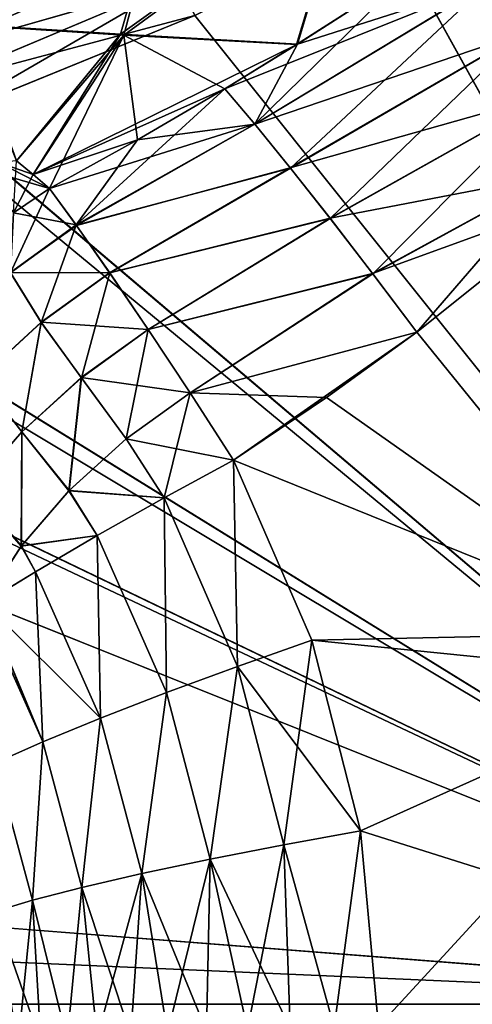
# Model space of a CAD drawing. Header units: metres. Extents: x -109 to 109, y -63 to 140.
# Tile 437 of 480: x 63.44 to 66.79, y 58.75 to 66.05. Entities that reach past the tile are written whole.
import ezdxf

# ---------------------------------------------------------------- set-up
doc = ezdxf.new("R2010")
doc.units = ezdxf.units.M
doc.layers.add('solid_502308_SW0001', color=7, linetype='CONTINUOUS')

msp = doc.modelspace()

# ---------------------------------------------------------------- linework, layer by layer
at = {"layer": 'solid_502308_SW0001'}
for points in [[(67.605591, 67.633011, 17.06399), (66.138977, 66.782257, 17.10187), (70.599335, 58.754673, 17.727995)], [(66.139587, 66.782593, -17.101849), (67.606758, 67.633728, -17.063969), (70.599335, 58.754677, -17.727993)], [(63.407124, 67.313751, 8.879558), (64.558777, 67.22982, 10.381018), (63.006371, 66.014503, 9.972323)], [(63.055695, 66.005959, -10.045887), (64.553612, 67.226028, -10.379041), (63.403049, 67.310616, -8.877408)], [(64.558777, 67.22982, 10.381018), (64.185684, 65.939362, 11.400215), (63.006371, 66.014503, 9.972323)], [(63.055695, 66.005959, -10.045887), (64.210625, 65.932968, -11.433287), (64.553612, 67.226028, -10.379041)], [(64.558777, 67.22982, 10.381018), (65.88353, 67.154266, 11.735673), (64.185684, 65.939362, 11.400215)], [(64.210625, 65.932968, -11.433287), (65.877274, 67.149818, -11.734106), (64.553612, 67.226028, -10.379041)], [(65.88353, 67.154266, 11.735673), (65.497215, 65.866417, 12.680298), (64.185684, 65.939362, 11.400215)], [(64.210625, 65.932968, -11.433287), (65.489922, 65.861855, -12.679441), (65.877274, 67.149818, -11.734106)], [(65.489922, 65.861855, -12.679441), (66.335472, 66.403862, -12.782666), (65.877274, 67.149818, -11.734106)], [(65.88353, 67.154266, 11.735673), (66.335472, 66.403862, 12.782666), (65.497215, 65.866417, 12.680298)], [(62.616737, 65.979485, -16.914545), (62.554207, 66.14077, -16.717747), (64.402153, 66.764687, -16.792643)], [(64.402153, 66.764687, 16.792645), (62.557922, 66.141914, 16.717838), (62.620483, 65.980644, 16.914557)], [(62.616737, 65.979485, -16.914545), (64.402153, 66.764687, -16.792643), (64.502304, 66.565498, -16.973875)], [(64.502296, 66.565498, 16.973877), (64.402153, 66.764687, 16.792645), (62.620483, 65.980644, 16.914557)], [(66.139587, 66.782593, -17.101849), (70.599335, 58.754677, -17.727993), (64.735893, 66.078468, -17.15484)], [(66.138977, 66.782257, 17.10187), (64.735893, 66.078468, 17.15484), (70.599335, 58.754673, 17.727995)], [(62.69083, 65.781334, -17.069145), (62.616737, 65.979485, -16.914545), (64.502304, 66.565498, -16.973875)], [(64.502296, 66.565498, 16.973877), (62.620483, 65.980644, 16.914557), (62.694603, 65.782539, 17.06909)], [(62.69083, 65.781334, -17.069145), (64.502304, 66.565498, -16.973875), (64.615837, 66.332039, -17.096983)], [(64.615837, 66.332039, 17.096985), (64.502296, 66.565498, 16.973877), (62.694603, 65.782539, 17.06909)], [(66.335472, 66.403862, 12.782666), (66.907433, 66.315063, 13.203145), (65.181099, 65.271645, 13.045791)], [(65.497215, 65.866417, 12.680298), (66.335472, 66.403862, 12.782666), (65.181099, 65.271645, 13.045791)], [(66.9077, 66.316734, -13.202221), (66.335472, 66.403862, -12.782666), (65.489922, 65.861855, -12.679441)], [(62.772945, 65.555771, -17.174177), (62.69083, 65.781334, -17.069145), (64.615837, 66.332039, -17.096983)], [(64.615837, 66.332039, 17.096985), (62.694603, 65.782539, 17.06909), (62.776749, 65.557037, 17.174076)], [(62.772945, 65.555771, -17.174177), (64.615837, 66.332039, -17.096983), (64.735893, 66.078468, -17.15484)], [(64.615837, 66.332039, 17.096985), (62.776749, 65.557037, 17.174076), (62.860928, 65.314186, 17.224571)], [(64.615837, 66.332039, 17.096985), (62.860928, 65.314186, 17.224571), (64.735893, 66.078468, 17.15484)], [(66.9077, 66.316734, -13.202221), (65.489922, 65.861855, -12.679441), (64.958244, 65.535263, -12.618822)], [(66.9077, 66.316734, -13.202221), (64.958244, 65.535263, -12.618822), (65.180367, 65.27253, -13.044608)], [(67.164764, 65.946312, -13.502967), (66.9077, 66.316734, -13.202221), (65.180367, 65.27253, -13.044608)], [(66.907433, 66.315063, 13.203145), (65.444458, 64.947639, 13.403245), (65.181099, 65.271645, 13.045791)], [(67.16423, 65.944321, 13.503663), (65.444458, 64.947639, 13.403245), (66.907433, 66.315063, 13.203145)], [(62.772945, 65.555771, -17.174177), (64.735893, 66.078468, -17.15484), (62.857143, 65.312866, -17.224689)], [(62.857143, 65.312866, -17.224689), (64.735893, 66.078468, -17.15484), (70.599335, 58.754677, -17.727993)], [(70.599335, 58.754673, 17.727995), (64.735893, 66.078468, 17.15484), (62.860928, 65.314186, 17.224571)], [(64.185684, 65.939362, 11.400215), (63.414642, 65.000122, 11.915957), (63.006371, 66.014503, 9.972323)], [(63.414665, 65.000092, -11.915935), (64.210625, 65.932968, -11.433287), (63.055695, 66.005959, -10.045887)], [(64.185684, 65.939362, 11.400215), (63.537144, 64.899261, 12.195024), (63.414642, 65.000122, 11.915957)], [(63.414665, 65.000092, -11.915935), (63.537144, 64.899261, -12.195024), (64.210625, 65.932968, -11.433287)], [(64.185684, 65.939362, 11.400215), (65.497215, 65.866417, 12.680298), (63.537144, 64.899261, 12.195024)], [(63.537144, 64.899261, -12.195024), (63.658283, 64.797073, -12.471949), (64.210625, 65.932968, -11.433287)], [(63.658283, 64.797073, -12.471949), (64.310753, 65.156166, -12.546318), (64.210625, 65.932968, -11.433287)], [(64.958244, 65.535263, -12.618822), (65.489922, 65.861855, -12.679441), (64.210625, 65.932968, -11.433287)], [(64.310753, 65.156166, -12.546318), (64.958244, 65.535263, -12.618822), (64.210625, 65.932968, -11.433287)], [(67.164764, 65.946312, -13.502967), (65.180367, 65.27253, -13.044608), (65.443619, 64.948692, -13.40229)], [(67.164764, 65.946312, -13.502967), (65.443619, 64.948692, -13.40229), (67.376991, 65.49556, -13.717106)], [(67.16423, 65.944321, 13.503663), (65.739281, 64.574387, 13.67869), (65.444458, 64.947639, 13.403245)], [(67.37587, 65.493111, 13.717578), (65.739281, 64.574387, 13.67869), (67.16423, 65.944321, 13.503663)], [(65.497215, 65.866417, 12.680298), (64.95826, 65.535271, 12.618823), (63.537144, 64.899261, 12.195024)], [(65.497215, 65.866417, 12.680298), (65.181099, 65.271645, 13.045791), (64.95826, 65.535271, 12.618823)], [(64.310753, 65.156166, 12.546318), (63.537144, 64.899261, 12.195024), (64.95826, 65.535271, 12.618823)], [(63.856632, 64.526291, -12.962902), (64.958244, 65.535263, -12.618822), (64.310753, 65.156166, -12.546318)], [(65.180367, 65.27253, -13.044608), (64.958244, 65.535263, -12.618822), (63.856632, 64.526291, -12.962902)], [(64.310753, 65.156166, 12.546318), (64.95826, 65.535271, 12.618823), (65.181099, 65.271645, 13.045791)], [(67.376991, 65.49556, -13.717106), (65.443619, 64.948692, -13.40229), (65.738358, 64.575569, -13.677997)], [(67.376991, 65.49556, -13.717106), (65.738358, 64.575569, -13.677997), (67.384727, 64.892967, -13.84762)], [(67.37587, 65.493111, 13.717578), (66.055664, 64.164406, 13.86288), (65.739281, 64.574387, 13.67869)], [(67.381973, 64.889549, 13.847936), (66.055664, 64.164406, 13.86288), (67.37587, 65.493111, 13.717578)], [(60.902245, 64.737602, -17.275644), (62.711792, 65.262512, -17.229202), (70.599335, 58.754677, -17.727993)], [(70.599335, 58.754673, 17.727995), (62.711781, 65.262505, 17.229202), (60.906128, 64.738533, 17.275562)], [(70.599335, 58.754673, 17.727995), (62.860928, 65.314186, 17.224571), (62.711781, 65.262505, 17.229202)], [(62.711792, 65.262512, -17.229202), (62.857143, 65.312866, -17.224689), (70.599335, 58.754677, -17.727993)], [(65.181099, 65.271645, 13.045791), (63.857307, 64.525345, 12.964288), (63.658283, 64.797073, 12.471949)], [(64.310753, 65.156166, 12.546318), (65.181099, 65.271645, 13.045791), (63.658283, 64.797073, 12.471949)], [(65.180367, 65.27253, -13.044608), (63.856632, 64.526291, -12.962902), (63.859108, 64.522827, -12.967962)], [(65.181099, 65.271645, 13.045791), (65.444458, 64.947639, 13.403245), (63.857307, 64.525345, 12.964288)], [(65.443619, 64.948692, -13.40229), (65.180367, 65.27253, -13.044608), (63.859108, 64.522827, -12.967962)], [(64.310753, 65.156166, 12.546318), (63.658283, 64.797073, 12.471949), (63.537144, 64.899261, 12.195024)], [(63.856632, 64.526291, -12.962902), (64.310753, 65.156166, -12.546318), (63.658283, 64.797073, -12.471949)], [(63.157921, 64.942825, -11.721998), (63.658283, 64.797073, -12.471949), (63.280273, 64.988014, -11.792813)], [(63.280273, 64.988014, -11.792813), (63.537144, 64.899261, -12.195024), (63.414665, 65.000092, -11.915935)], [(63.280273, 64.988014, -11.792813), (63.658283, 64.797073, -12.471949), (63.537144, 64.899261, -12.195024)], [(63.537144, 64.899261, 12.195024), (63.391235, 64.616631, 12.464935), (63.414642, 65.000122, 11.915957)], [(63.157921, 64.942825, -11.721998), (63.391235, 64.616631, -12.464935), (63.658283, 64.797073, -12.471949)], [(63.537144, 64.899261, 12.195024), (63.658283, 64.797073, 12.471949), (63.391235, 64.616631, 12.464935)], [(65.444458, 64.947639, 13.403245), (64.1054, 64.171005, 13.384562), (63.857307, 64.525345, 12.964288)], [(65.443619, 64.948692, -13.40229), (63.859108, 64.522827, -12.967962), (64.104591, 64.172173, -13.383437)], [(65.738358, 64.575569, -13.677997), (65.443619, 64.948692, -13.40229), (64.104591, 64.172173, -13.383437)], [(65.444458, 64.947639, 13.403245), (65.739281, 64.574387, 13.67869), (64.1054, 64.171005, 13.384562)], [(67.384727, 64.892967, -13.84762), (65.738358, 64.575569, -13.677997), (66.054695, 64.165672, -13.862472)], [(67.384727, 64.892967, -13.84762), (66.054695, 64.165672, -13.862472), (67.652504, 64.74749, -13.876113)], [(67.381973, 64.889549, 13.847936), (66.381676, 63.733219, 13.949485), (66.055664, 64.164406, 13.86288)], [(67.381973, 64.889549, 13.847936), (67.652504, 64.74749, 13.876113), (66.381676, 63.733219, 13.949485)], [(63.368725, 64.172485, 12.9369), (63.391235, 64.616631, 12.464935), (63.658283, 64.797073, 12.471949)], [(63.368725, 64.172485, 12.9369), (63.658283, 64.797073, 12.471949), (63.857307, 64.525345, 12.964288)], [(63.391235, 64.616631, -12.464935), (63.856632, 64.526291, -12.962902), (63.658283, 64.797073, -12.471949)], [(58.894814, 64.375114, -17.307079), (60.689388, 64.688103, -17.279968), (70.599335, 58.754677, -17.727993)], [(70.599335, 58.754673, 17.727995), (60.689392, 64.688103, 17.279968), (58.898769, 64.375595, 17.307037)], [(60.689388, 64.688103, -17.279968), (60.902245, 64.737602, -17.275644), (70.599335, 58.754677, -17.727993)], [(70.599335, 58.754673, 17.727995), (60.906128, 64.738533, 17.275562), (60.689392, 64.688103, 17.279968)], [(66.054695, 64.165672, -13.862472), (66.381676, 63.733219, -13.949485), (67.652504, 64.74749, -13.876113)], [(66.381676, 63.733219, 13.949485), (67.652504, 64.74749, 13.876113), (68.188118, 61.506439, 14.127914)], [(67.652504, 64.74749, -13.876113), (66.381676, 63.733219, -13.949485), (68.188118, 61.506439, -14.127914)], [(63.391235, 64.616631, -12.464935), (63.368793, 64.174034, -12.935634), (63.856632, 64.526291, -12.962902)], [(65.738358, 64.575569, -13.677997), (64.104591, 64.172173, -13.383437), (64.389709, 63.752243, -13.709166)], [(65.739281, 64.574387, 13.67869), (64.39061, 63.7509, 13.709985), (64.1054, 64.171005, 13.384562)], [(66.054695, 64.165672, -13.862472), (65.738358, 64.575569, -13.677997), (64.389709, 63.752243, -13.709166)], [(65.739281, 64.574387, 13.67869), (66.055664, 64.164406, 13.86288), (64.39061, 63.7509, 13.709985)], [(63.368725, 64.172485, 12.9369), (63.857307, 64.525345, 12.964288), (63.596752, 63.803719, 13.356121)], [(63.859108, 64.522827, -12.967962), (63.856632, 64.526291, -12.962902), (63.368793, 64.174034, -12.935634)], [(63.859108, 64.522827, -12.967962), (63.368793, 64.174034, -12.935634), (64.104591, 64.172173, -13.383437)], [(63.596752, 63.803719, 13.356121), (63.857307, 64.525345, 12.964288), (64.1054, 64.171005, 13.384562)], [(70.599335, 58.754673, 17.727995), (58.729671, 64.355766, 17.308743), (56.862793, 64.249435, 17.317856)], [(56.862793, 64.249435, -17.317856), (58.729668, 64.355766, -17.308743), (70.599335, 58.754677, -17.727993)], [(58.729668, 64.355766, -17.308743), (58.894814, 64.375114, -17.307079), (70.599335, 58.754677, -17.727993)], [(70.599335, 58.754673, 17.727995), (58.898769, 64.375595, 17.307037), (58.729671, 64.355766, 17.308743)], [(-70.59935, 58.754658, -17.727995), (-56.862793, 64.249428, -17.317856), (70.599335, 58.754677, -17.727993)], [(-70.599335, 58.754673, 17.727995), (70.599335, 58.754673, 17.727995), (56.862793, 64.249435, 17.317856)], [(-56.862793, 64.249428, -17.317856), (0.000001, 64.249428, -17.317856), (70.599335, 58.754677, -17.727993)], [(0.000001, 64.249428, -17.317856), (56.862793, 64.249435, -17.317856), (70.599335, 58.754677, -17.727993)], [(63.368793, 64.174034, -12.935634), (63.144844, 63.391891, -13.216952), (63.596355, 63.805214, -13.355062)], [(63.368725, 64.172485, 12.9369), (63.596752, 63.803719, 13.356121), (63.144943, 63.390011, 13.217772)], [(63.368793, 64.174034, -12.935634), (63.596355, 63.805214, -13.355062), (64.104591, 64.172173, -13.383437)], [(64.104591, 64.172173, -13.383437), (63.596355, 63.805214, -13.355062), (64.389709, 63.752243, -13.709166)], [(63.596752, 63.803719, 13.356121), (64.1054, 64.171005, 13.384562), (63.89576, 63.394798, 13.683898)], [(63.89576, 63.394798, 13.683898), (64.1054, 64.171005, 13.384562), (64.39061, 63.7509, 13.709985)], [(66.054695, 64.165672, -13.862472), (64.389709, 63.752243, -13.709166), (64.700462, 63.283466, -13.926924)], [(66.055664, 64.164406, 13.86288), (64.701416, 63.282009, 13.927404), (64.39061, 63.7509, 13.709985)], [(66.054695, 64.165672, -13.862472), (64.700462, 63.283466, -13.926924), (66.381676, 63.733219, -13.949485)], [(66.055664, 64.164406, 13.86288), (66.381676, 63.733219, 13.949485), (64.701416, 63.282009, 13.927404)], [(63.596355, 63.805214, -13.355062), (63.144844, 63.391891, -13.216952), (63.45229, 62.994957, -13.552814)], [(63.144943, 63.390011, 13.217772), (63.596752, 63.803719, 13.356121), (63.453979, 62.994411, 13.553967)], [(63.596355, 63.805214, -13.355062), (63.45229, 62.994957, -13.552814), (63.894409, 63.395779, -13.683006)], [(63.596752, 63.803719, 13.356121), (63.89576, 63.394798, 13.683898), (63.453979, 62.994411, 13.553967)], [(63.596355, 63.805214, -13.355062), (63.894409, 63.395779, -13.683006), (64.389709, 63.752243, -13.709166)], [(64.389709, 63.752243, -13.709166), (63.894409, 63.395779, -13.683006), (64.700462, 63.283466, -13.926924)], [(63.89576, 63.394798, 13.683898), (64.39061, 63.7509, 13.709985), (64.228073, 62.941521, 13.90263)], [(64.228073, 62.941521, 13.90263), (64.39061, 63.7509, 13.709985), (64.701416, 63.282009, 13.927404)], [(64.700462, 63.283466, -13.926924), (65.023888, 62.785259, -14.027874), (66.381676, 63.733219, -13.949485)], [(65.711594, 63.247486, 13.990102), (64.701416, 63.282009, 13.927404), (66.381676, 63.733219, 13.949485)], [(66.381676, 63.733219, -13.949485), (65.023888, 62.785259, -14.027874), (65.711594, 63.247486, -13.990102)], [(65.711594, 63.247486, 13.990102), (66.381676, 63.733219, 13.949485), (68.188118, 61.506439, 14.127914)], [(68.188118, 61.506439, -14.127914), (66.381676, 63.733219, -13.949485), (65.711594, 63.247486, -13.990102)], [(63.144844, 63.391891, -13.216952), (63.081863, 62.566559, -13.324039), (63.45229, 62.994957, -13.552814)], [(63.144943, 63.390011, 13.217772), (63.453979, 62.994411, 13.553967), (63.083729, 62.566463, 13.325624)], [(63.894409, 63.395779, -13.683006), (63.45229, 62.994957, -13.552814), (63.802616, 62.558563, -13.777705)], [(63.453979, 62.994411, 13.553967), (63.89576, 63.394798, 13.683898), (63.805241, 62.558769, 13.778872)], [(63.894409, 63.395779, -13.683006), (63.802616, 62.558563, -13.777705), (64.226166, 62.942219, -13.902001)], [(63.89576, 63.394798, 13.683898), (64.228073, 62.941521, 13.90263), (63.805241, 62.558769, 13.778872)], [(63.894409, 63.395779, -13.683006), (64.226166, 62.942219, -13.902001), (64.700462, 63.283466, -13.926924)], [(64.700462, 63.283466, -13.926924), (64.226166, 62.942219, -13.902001), (65.023888, 62.785259, -14.027874)], [(64.228073, 62.941521, 13.90263), (64.701416, 63.282009, 13.927404), (64.508827, 62.505165, 13.992805)], [(64.701416, 63.282009, 13.927404), (65.023888, 62.785259, 14.027874), (64.508827, 62.505165, 13.992805)], [(65.711594, 63.247486, 13.990102), (65.023888, 62.785259, 14.027874), (64.701416, 63.282009, 13.927404)], [(65.711594, 63.247486, 13.990102), (68.188118, 61.506439, 14.127914), (65.023888, 62.785259, 14.027874)], [(68.188118, 61.506439, -14.127914), (65.711594, 63.247486, -13.990102), (65.023888, 62.785259, -14.027874)], [(63.45229, 62.994957, -13.552814), (63.081863, 62.566559, -13.324039), (63.447468, 62.148487, -13.559214)], [(63.083729, 62.566463, 13.325624), (63.453979, 62.994411, 13.553967), (63.45047, 62.149639, 13.561269)], [(63.45229, 62.994957, -13.552814), (63.447468, 62.148487, -13.559214), (63.802616, 62.558563, -13.777705)], [(63.453979, 62.994411, 13.553967), (63.805241, 62.558769, 13.778872), (63.45047, 62.149639, 13.561269)], [(64.226166, 62.942219, -13.902001), (63.802616, 62.558563, -13.777705), (64.508827, 62.505165, -13.992805)], [(63.805241, 62.558769, 13.778872), (64.228073, 62.941521, 13.90263), (64.508827, 62.505165, 13.992805)], [(64.226166, 62.942219, -13.902001), (64.508827, 62.505165, -13.992805), (65.023888, 62.785259, -14.027874)], [(64.508827, 62.505165, 13.992805), (65.023888, 62.785259, 14.027874), (65.053596, 61.257477, 14.089733)], [(65.053596, 61.257477, -14.089733), (65.023888, 62.785259, -14.027874), (64.508827, 62.505165, -13.992805)], [(65.023888, 62.785259, 14.027874), (68.188118, 61.506439, 14.127914), (65.602783, 61.450859, 14.132114)], [(65.023888, 62.785259, 14.027874), (65.602783, 61.450859, 14.132114), (65.053596, 61.257477, 14.089733)], [(65.602783, 61.450859, -14.132114), (68.188118, 61.506439, -14.127914), (65.023888, 62.785259, -14.027874)], [(65.053596, 61.257477, -14.089733), (65.602783, 61.450859, -14.132114), (65.023888, 62.785259, -14.027874)], [(63.081863, 62.566559, -13.324039), (63.175858, 61.727856, -13.25547), (63.447468, 62.148487, -13.559214)], [(63.083729, 62.566463, 13.325624), (63.45047, 62.149639, 13.561269), (63.178875, 61.729736, 13.258673)], [(63.802616, 62.558563, -13.777705), (63.447468, 62.148487, -13.559214), (64.012802, 62.226036, -13.84415)], [(63.45047, 62.149639, 13.561269), (63.805241, 62.558769, 13.778872), (64.012802, 62.226036, 13.84415)], [(63.802616, 62.558563, -13.777705), (64.012802, 62.226036, -13.84415), (64.508827, 62.505165, -13.992805)], [(63.805241, 62.558769, 13.778872), (64.508827, 62.505165, 13.992805), (64.012802, 62.226036, 13.84415)], [(64.012802, 62.226036, 13.84415), (64.508827, 62.505165, 13.992805), (64.525215, 61.062778, 13.935678)], [(64.525215, 61.062778, -13.935678), (64.508827, 62.505165, -13.992805), (64.012802, 62.226036, -13.84415)], [(64.508827, 62.505165, 13.992805), (65.053596, 61.257477, 14.089733), (64.525215, 61.062778, 13.935678)], [(64.525215, 61.062778, -13.935678), (65.053596, 61.257477, -14.089733), (64.508827, 62.505165, -13.992805)], [(63.447468, 62.148487, -13.559214), (63.554497, 61.958549, -13.586782), (64.012802, 62.226036, -13.84415)], [(63.45047, 62.149639, 13.561269), (64.012802, 62.226036, 13.84415), (63.554497, 61.958549, 13.586782)], [(63.554497, 61.958549, 13.586782), (64.012802, 62.226036, 13.84415), (64.037643, 60.874233, 13.675775)], [(64.037643, 60.874233, -13.675775), (64.012802, 62.226036, -13.84415), (63.554497, 61.958549, -13.586782)], [(64.012802, 62.226036, 13.84415), (64.525215, 61.062778, 13.935678), (64.037643, 60.874233, 13.675775)], [(64.037643, 60.874233, -13.675775), (64.525215, 61.062778, -13.935678), (64.012802, 62.226036, -13.84415)], [(63.447468, 62.148487, -13.559214), (63.175858, 61.727856, -13.25547), (63.554497, 61.958549, -13.586782)], [(63.45047, 62.149639, 13.561269), (63.554497, 61.958549, 13.586782), (63.178875, 61.729736, 13.258673)], [(64.037643, 60.874233, -13.675775), (63.554497, 61.958549, -13.586782), (63.175858, 61.727856, -13.25547)], [(63.178875, 61.729736, 13.258673), (63.554497, 61.958549, 13.586782), (63.609344, 60.698975, 13.319863)], [(63.554497, 61.958549, 13.586782), (64.037643, 60.874233, 13.675775), (63.609344, 60.698975, 13.319863)], [(63.153114, 61.713657, 13.231), (63.178875, 61.729736, 13.258673), (63.609344, 60.698975, 13.319863)], [(63.609344, 60.698975, -13.319863), (63.175858, 61.727856, -13.25547), (63.153114, 61.713657, -13.231)], [(63.153114, 61.713657, 13.231), (63.609344, 60.698975, 13.319863), (63.256538, 60.54364, 12.881424)], [(63.256538, 60.54364, -12.881424), (63.609344, 60.698975, -13.319863), (63.153114, 61.713657, -13.231)], [(63.609344, 60.698975, -13.319863), (64.037643, 60.874233, -13.675775), (63.175858, 61.727856, -13.25547)], [(65.602783, 61.450859, 14.132114), (68.188118, 61.506439, 14.127914), (68.466461, 61.163574, 14.153624)], [(65.602783, 61.450859, -14.132114), (68.466461, 61.163574, -14.153624), (68.188118, 61.506439, -14.127914)], [(65.395996, 59.935841, 14.185803), (65.053596, 61.257477, 14.089733), (65.602783, 61.450859, 14.132114)], [(65.053596, 61.257477, -14.089733), (65.963799, 60.038624, -14.23467), (65.602783, 61.450859, -14.132114)], [(65.963799, 60.038624, 14.23467), (65.395996, 59.935841, 14.185803), (65.602783, 61.450859, 14.132114)], [(65.963799, 60.038624, 14.23467), (65.602783, 61.450859, 14.132114), (68.466461, 61.163574, 14.153624)], [(65.602783, 61.450859, -14.132114), (65.963799, 60.038624, -14.23467), (68.466461, 61.163574, -14.153624)], [(64.849312, 59.829212, 14.027237), (64.525215, 61.062778, 13.935678), (65.053596, 61.257477, 14.089733)], [(64.849312, 59.829212, -14.027237), (65.053596, 61.257477, -14.089733), (64.525215, 61.062778, -13.935678)], [(65.395996, 59.935841, 14.185803), (64.849312, 59.829212, 14.027237), (65.053596, 61.257477, 14.089733)], [(64.849312, 59.829212, -14.027237), (65.395996, 59.935841, -14.185803), (65.053596, 61.257477, -14.089733)], [(65.395996, 59.935841, -14.185803), (65.963799, 60.038624, -14.23467), (65.053596, 61.257477, -14.089733)], [(65.963799, 60.038624, 14.23467), (68.466461, 61.163574, 14.153624), (70.557739, 58.589367, 14.331623)], [(65.963799, 60.038624, -14.23467), (66.097267, 58.589367, -14.331623), (68.466461, 61.163574, -14.153624)], [(66.097267, 58.589367, -14.331623), (70.557739, 58.589367, -14.331623), (68.466461, 61.163574, -14.153624)], [(64.344154, 59.722603, 13.764879), (64.037643, 60.874233, 13.675775), (64.525215, 61.062778, 13.935678)], [(64.344154, 59.722603, -13.764879), (64.525215, 61.062778, -13.935678), (64.037643, 60.874233, -13.675775)], [(64.849312, 59.829212, 14.027237), (64.344154, 59.722603, 13.764879), (64.525215, 61.062778, 13.935678)], [(64.344154, 59.722603, -13.764879), (64.849312, 59.829212, -14.027237), (64.525215, 61.062778, -13.935678)], [(63.899361, 59.619984, 13.408507), (63.609344, 60.698975, 13.319863), (64.037643, 60.874233, 13.675775)], [(63.899361, 59.619984, -13.408507), (64.037643, 60.874233, -13.675775), (63.609344, 60.698975, -13.319863)], [(64.344154, 59.722603, 13.764879), (63.899361, 59.619984, 13.408507), (64.037643, 60.874233, 13.675775)], [(63.899361, 59.619984, -13.408507), (64.344154, 59.722603, -13.764879), (64.037643, 60.874233, -13.675775)], [(63.531494, 59.525177, 12.9714), (63.256538, 60.54364, 12.881424), (63.609344, 60.698975, 13.319863)], [(63.531494, 59.525177, -12.9714), (63.609344, 60.698975, -13.319863), (63.256538, 60.54364, -12.881424)], [(63.899361, 59.619984, 13.408507), (63.531494, 59.525177, 12.9714), (63.609344, 60.698975, 13.319863)], [(63.531494, 59.525177, -12.9714), (63.899361, 59.619984, -13.408507), (63.609344, 60.698975, -13.319863)], [(63.531494, 59.525177, 12.9714), (63.254265, 59.441719, 12.469847), (63.256538, 60.54364, 12.881424)], [(63.254265, 59.441719, -12.469847), (63.531494, 59.525177, -12.9714), (63.256538, 60.54364, -12.881424)], [(65.963799, 60.038624, 14.23467), (65.768692, 58.58408, 14.313874), (65.395996, 59.935841, 14.185803)], [(65.395996, 59.935841, -14.185803), (65.768692, 58.58408, -14.313874), (65.963799, 60.038624, -14.23467)], [(65.963799, 60.038624, 14.23467), (66.097267, 58.589367, 14.331623), (65.768692, 58.58408, 14.313874)], [(65.768692, 58.58408, -14.313874), (66.097267, 58.589367, -14.331623), (65.963799, 60.038624, -14.23467)], [(65.963799, 60.038624, 14.23467), (70.557739, 58.589367, 14.331623), (66.097267, 58.589367, 14.331623)], [(65.395996, 59.935841, 14.185803), (65.127327, 58.566864, 14.171582), (64.849312, 59.829212, 14.027237)], [(64.849312, 59.829212, -14.027237), (65.444077, 58.576546, -14.260312), (65.395996, 59.935841, -14.185803)], [(65.395996, 59.935841, 14.185803), (65.444077, 58.576546, 14.260312), (65.127327, 58.566864, 14.171582)], [(65.395996, 59.935841, 14.185803), (65.768692, 58.58408, 14.313874), (65.444077, 58.576546, 14.260312)], [(65.395996, 59.935841, -14.185803), (65.444077, 58.576546, -14.260312), (65.768692, 58.58408, -14.313874)], [(64.849312, 59.829212, 14.027237), (64.532501, 58.541531, 13.893298), (64.344154, 59.722603, 13.764879)], [(64.344154, 59.722603, -13.764879), (64.822243, 58.555145, -14.048752), (64.849312, 59.829212, -14.027237)], [(64.849312, 59.829212, 14.027237), (64.822243, 58.555145, 14.048752), (64.532501, 58.541531, 13.893298)], [(64.849312, 59.829212, 14.027237), (65.127327, 58.566864, 14.171582), (64.822243, 58.555145, 14.048752)], [(64.849312, 59.829212, -14.027237), (64.822243, 58.555145, -14.048752), (65.127327, 58.566864, -14.171582)], [(64.849312, 59.829212, -14.027237), (65.127327, 58.566864, -14.171582), (65.444077, 58.576546, -14.260312)], [(64.344154, 59.722603, 13.764879), (64.012764, 58.5093, 13.492375), (63.899361, 59.619984, 13.408507)], [(63.899361, 59.619984, -13.408507), (64.261589, 58.526188, -13.707092), (64.344154, 59.722603, -13.764879)], [(64.344154, 59.722603, 13.764879), (64.261589, 58.526188, 13.707092), (64.012764, 58.5093, 13.492375)], [(64.344154, 59.722603, 13.764879), (64.532501, 58.541531, 13.893298), (64.261589, 58.526188, 13.707092)], [(64.344154, 59.722603, -13.764879), (64.261589, 58.526188, -13.707092), (64.532501, 58.541531, -13.893298)], [(64.344154, 59.722603, -13.764879), (64.532501, 58.541531, -13.893298), (64.822243, 58.555145, -14.048752)], [(63.899361, 59.619984, 13.408507), (63.789028, 58.49107, 13.25173), (63.531494, 59.525177, 12.9714)], [(63.531494, 59.525177, -12.9714), (63.789028, 58.49107, -13.25173), (63.899361, 59.619984, -13.408507)], [(63.899361, 59.619984, 13.408507), (64.012764, 58.5093, 13.492375), (63.789028, 58.49107, 13.25173)], [(63.899361, 59.619984, -13.408507), (63.789028, 58.49107, -13.25173), (64.012764, 58.5093, -13.492375)], [(63.899361, 59.619984, -13.408507), (64.012764, 58.5093, -13.492375), (64.261589, 58.526188, -13.707092)], [(63.531494, 59.525177, 12.9714), (63.427235, 58.451473, 12.704518), (63.254265, 59.441719, 12.469847)], [(63.254265, 59.441719, -12.469847), (63.593063, 58.471718, -12.988053), (63.531494, 59.525177, -12.9714)], [(63.531494, 59.525177, 12.9714), (63.593063, 58.471718, 12.988053), (63.427235, 58.451473, 12.704518)], [(63.531494, 59.525177, 12.9714), (63.789028, 58.49107, 13.25173), (63.593063, 58.471718, 12.988053)], [(63.531494, 59.525177, -12.9714), (63.593063, 58.471718, -12.988053), (63.789028, 58.49107, -13.25173)], [(63.254265, 59.441719, -12.469847), (63.427235, 58.451473, -12.704518), (63.593063, 58.471718, -12.988053)], [(-76.5, 51.408573, 18.0905), (76.5, 51.408573, 18.0905), (70.599335, 58.754673, 17.727995)], [(-70.599335, 58.754673, 17.727995), (-76.5, 51.408573, 18.0905), (70.599335, 58.754673, 17.727995)], [(-70.59935, 58.754658, -17.727995), (70.599335, 58.754677, -17.727993), (76.5, 51.408573, -18.0905)]]:
    msp.add_3dface(points, dxfattribs=at)

doc.saveas('drawing.dxf')
